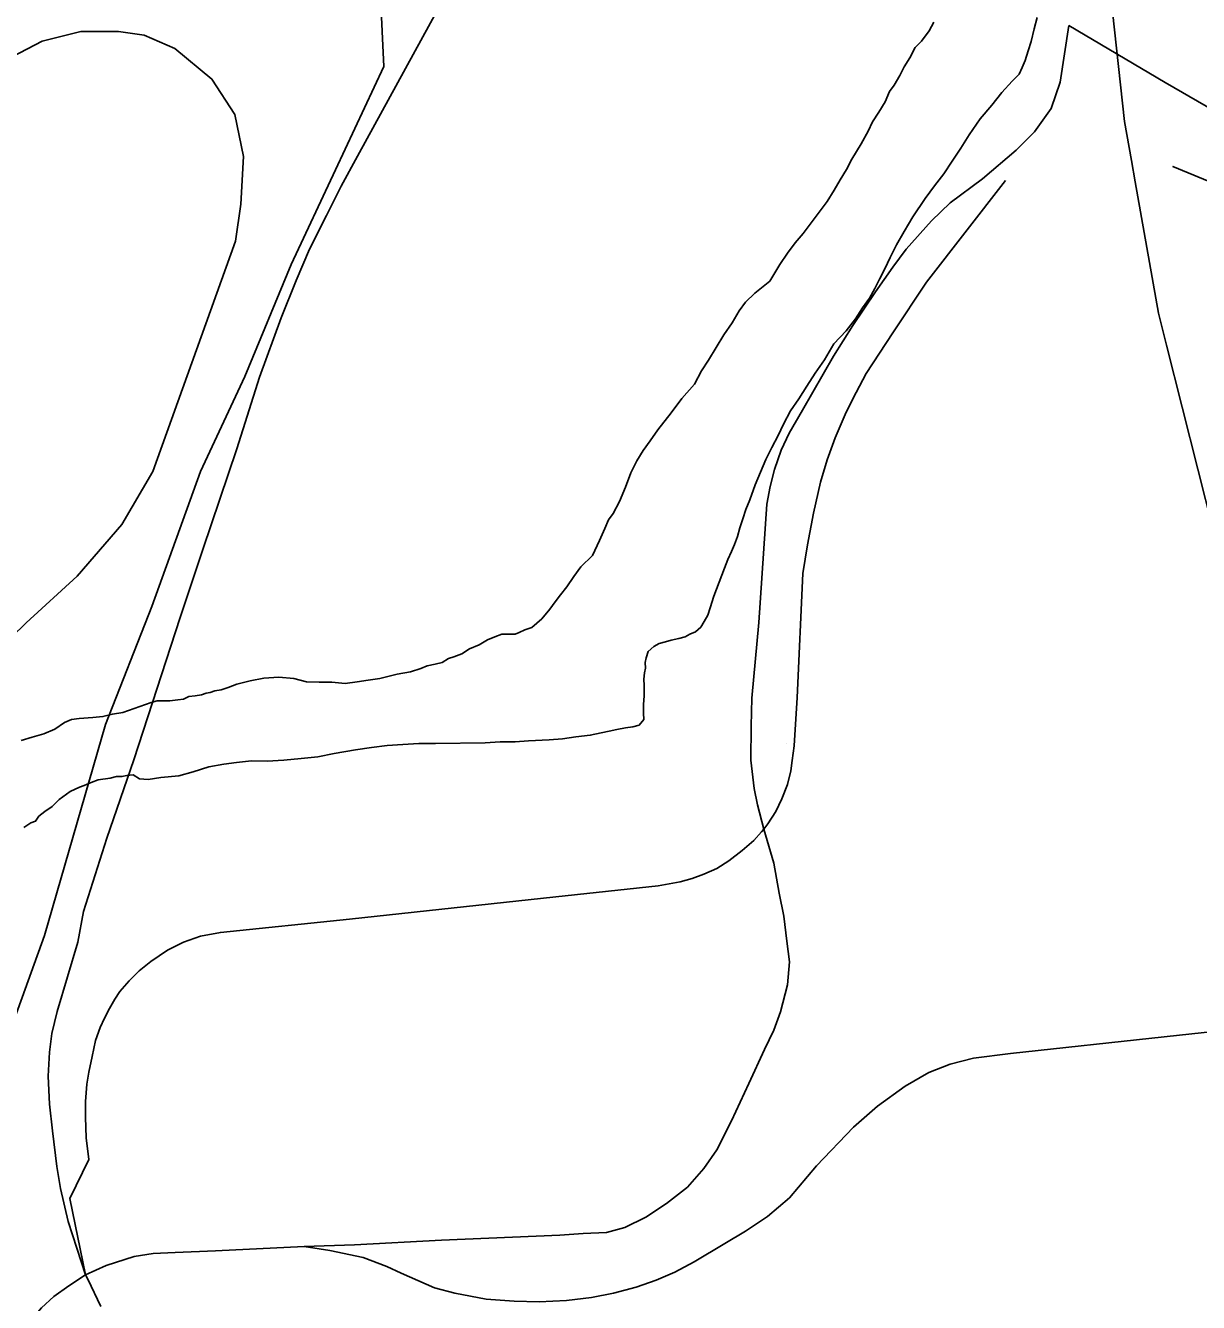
# Model space of a CAD drawing. Extents: x 2010165 to 2382125, y 1060529 to 1407316.
# Drawn here: x 2193902 to 2196877, y 1261818 to 1265056 of the extents above; entities that cross this region are included whole.
import ezdxf

# ---------------------------------------------------------------- set-up
doc = ezdxf.new("R2010")
doc.units = 0
for name, color, linetype in [('GM_X_City_Street', 7, 'Continuous'), ('GM_X_Major_River', 7, 'Continuous'), ('GM_X_Minor_River', 7, 'Continuous'), ('GM_X_Rail_Line', 7, 'Continuous')]:
    doc.layers.add(name, color=color, linetype=linetype)

msp = doc.modelspace()

# ---------------------------------------------------------------- linework, layer by layer
at = {"layer": 'GM_X_City_Street'}
for points in [[(2196716.4, 1264659.6), (2196706.9, 1264713.7), (2196689.3, 1264812.9), (2196623.9, 1265410.2), (2196602.4, 1266088.3), (2196594.6, 1266234.8)], [(2196795.9, 1264245.5), (2196783, 1264296.6), (2196775.3, 1264327.2), (2196716.4, 1264659.6)], [(2197558.7, 1262406.8), (2197535.4, 1262445), (2197209.1, 1263009.3), (2196955, 1263616.6), (2196795.9, 1264245.5)]]:
    msp.add_lwpolyline(points, dxfattribs=at)
at = {"layer": 'GM_X_Major_River'}
for points in [[(2195615, 1263530.9), (2195622.8, 1263545), (2195632.6, 1263561.2), (2195638.4, 1263579.3), (2195648, 1263609.6), (2195675.1, 1263680.1), (2195682.8, 1263702.3), (2195692.5, 1263722.4), (2195700.3, 1263740.6), (2195708, 1263760.8), (2195713.8, 1263782.9), (2195721.5, 1263805.1), (2195729.2, 1263829.2), (2195738.9, 1263853.4), (2195752.4, 1263891.7), (2195766, 1263924), (2195779.5, 1263956.2), (2195795.2, 1263986.5), (2195810.8, 1264016.8), (2195824.4, 1264045.1), (2195842, 1264079.4), (2195863.6, 1264109.8), (2195883.2, 1264142.1), (2195904.9, 1264174.5), (2195928.4, 1264208.9), (2195951.9, 1264249.3), (2195983.6, 1264281.8), (2196007.2, 1264312.1), (2196024.9, 1264340.4), (2196042.6, 1264364.7), (2196056.3, 1264389), (2196068, 1264413.2), (2196081.7, 1264439.4), (2196095.3, 1264467.7), (2196110.9, 1264500), (2196130.5, 1264534.3), (2196152, 1264570.7), (2196183.5, 1264617.2), (2196207.1, 1264649.6), (2196230.7, 1264680), (2196252.3, 1264712.4), (2196273.9, 1264744.8), (2196295.5, 1264779.1), (2196323, 1264819.6), (2196352.6, 1264854.1), (2196378.2, 1264886.5), (2196403.9, 1264914.9), (2196421.7, 1264933.1), (2196429.5, 1264949.3), (2196437.3, 1264967.4), (2196445, 1264991.6), (2196452.7, 1265015.8), (2196460.2, 1265048), (2196467.9, 1265076.2)], [(2196467.9, 1265076.2), (2196460.2, 1265048), (2196452.7, 1265015.8), (2196445, 1264991.6), (2196437.3, 1264967.4), (2196429.5, 1264949.3), (2196421.7, 1264933.1), (2196403.9, 1264914.9), (2196378.2, 1264886.5), (2196352.6, 1264854.1), (2196323, 1264819.6), (2196295.5, 1264779.1), (2196273.9, 1264744.8), (2196252.3, 1264712.4), (2196230.7, 1264680), (2196207.1, 1264649.6), (2196183.5, 1264617.2), (2196152, 1264570.7), (2196130.5, 1264534.3), (2196110.9, 1264500), (2196095.3, 1264467.7), (2196081.7, 1264439.4), (2196068, 1264413.2), (2196056.3, 1264389), (2196042.6, 1264364.7), (2196024.9, 1264340.4), (2196007.2, 1264312.1), (2195983.6, 1264281.8), (2195951.9, 1264249.3), (2195928.4, 1264208.9), (2195904.9, 1264174.5), (2195883.2, 1264142.1), (2195863.6, 1264109.8), (2195842, 1264079.4), (2195824.4, 1264045.1), (2195810.8, 1264016.8), (2195795.2, 1263986.5), (2195779.5, 1263956.2), (2195766, 1263924), (2195752.4, 1263891.7), (2195738.9, 1263853.4), (2195729.2, 1263829.2), (2195721.5, 1263805.1), (2195713.8, 1263782.9), (2195708, 1263760.8), (2195700.3, 1263740.6), (2195692.5, 1263722.4), (2195682.8, 1263702.3), (2195675.1, 1263680.1), (2195648, 1263609.6), (2195638.4, 1263579.3), (2195632.6, 1263561.2), (2195622.8, 1263545), (2195615, 1263530.9)], [(2196205.4, 1265065), (2196193.7, 1265042.8), (2196174, 1265016.4), (2196158.2, 1265000.2), (2196144.5, 1264973.9), (2196130.8, 1264951.7), (2196119, 1264929.5), (2196105.3, 1264905.2), (2196093.5, 1264889.1), (2196081.9, 1264862.8), (2196066.2, 1264836.6), (2196050.5, 1264812.3), (2196038.8, 1264788.1), (2196021.2, 1264755.8), (2195997.7, 1264717.3), (2195984, 1264691.1), (2195968.3, 1264664.8), (2195952.6, 1264638.5), (2195935, 1264610.2), (2195873.9, 1264529.2), (2195854.2, 1264504.9), (2195834.5, 1264478.6), (2195814.9, 1264450.3), (2195789.4, 1264407.8), (2195751.7, 1264377.3), (2195728, 1264354.9), (2195712.2, 1264332.7), (2195694.6, 1264302.3), (2195673, 1264272), (2195653.4, 1264239.7), (2195633.8, 1264207.3)], [(2195633.8, 1264207.3), (2195653.4, 1264239.7), (2195673, 1264272), (2195694.6, 1264302.3), (2195712.2, 1264332.7), (2195728, 1264354.9), (2195751.7, 1264377.3), (2195789.4, 1264407.8), (2195814.9, 1264450.3), (2195834.5, 1264478.6), (2195854.2, 1264504.9), (2195873.9, 1264529.2), (2195935, 1264610.2), (2195952.6, 1264638.5), (2195968.3, 1264664.8), (2195984, 1264691.1), (2195997.7, 1264717.3), (2196021.2, 1264755.8), (2196038.8, 1264788.1), (2196050.5, 1264812.3), (2196066.2, 1264836.6), (2196081.9, 1264862.8), (2196093.5, 1264889.1), (2196105.3, 1264905.2), (2196119, 1264929.5), (2196130.8, 1264951.7), (2196144.5, 1264973.9), (2196158.2, 1265000.2), (2196174, 1265016.4), (2196193.7, 1265042.8), (2196205.4, 1265065)], [(2195633.8, 1264207.3), (2195616.1, 1264181), (2195598.5, 1264146.7), (2195566.9, 1264110.2), (2195539.4, 1264073.8), (2195505.9, 1264031.2), (2195486.2, 1264002.9), (2195468.5, 1263978.6), (2195452.8, 1263952.3), (2195437.2, 1263922), (2195423.7, 1263885.7), (2195408.1, 1263849.4), (2195392.5, 1263819.1), (2195380.7, 1263803), (2195371, 1263780.8), (2195357.4, 1263750.5), (2195339.8, 1263712.2), (2195310.2, 1263683.7), (2195292.4, 1263659.4), (2195274.8, 1263633.1), (2195259, 1263612.9), (2195245.2, 1263594.7), (2195231.4, 1263576.4), (2195211.7, 1263552.1), (2195186, 1263529.7), (2195168, 1263523.5), (2195154.1, 1263517.3), (2195144.1, 1263513.2), (2195126.1, 1263513), (2195110, 1263512.8), (2195092.1, 1263506.5), (2195074.1, 1263498.3), (2195052.3, 1263486), (2195028.3, 1263475.7), (2195008.5, 1263463.4), (2194988.5, 1263455.1), (2194974.5, 1263450.9), (2194958.7, 1263440.7), (2194940.7, 1263436.5), (2194920.7, 1263432.2), (2194904.7, 1263426), (2194878.8, 1263417.7), (2194844.8, 1263411.2), (2194800.8, 1263400.7), (2194770.8, 1263396.3), (2194742.8, 1263392), (2194712.8, 1263387.6), (2194678.7, 1263391.2), (2194646.6, 1263390.8), (2194614.5, 1263392.4), (2194582.3, 1263400.1), (2194544.2, 1263403.6), (2194506.1, 1263401.1), (2194472.1, 1263394.7), (2194438.2, 1263386.3), (2194416.2, 1263378), (2194398.3, 1263371.8), (2194382.3, 1263369.6), (2194370.3, 1263365.4), (2194360.3, 1263363.3), (2194348.3, 1263359.1), (2194332.3, 1263356.9), (2194316.3, 1263354.7), (2194302.4, 1263348.5), (2194288.4, 1263346.3), (2194268.3, 1263344.1), (2194256.3, 1263343.9), (2194246.3, 1263343.8), (2194236.3, 1263343.7), (2194220.3, 1263339.5), (2194148.5, 1263314.6), (2194122.4, 1263310.2), (2194098.5, 1263303.9), (2194072.5, 1263301.6), (2194038.4, 1263299.2), (2194018.4, 1263296.9), (2194000.5, 1263288.7), (2193976.6, 1263272.4), (2193948.7, 1263260), (2193918.8, 1263251.6), (2193890.8, 1263243.2)], [(2193890.8, 1263243.2), (2193918.8, 1263251.6), (2193948.7, 1263260), (2193976.6, 1263272.4), (2194000.5, 1263288.7), (2194018.4, 1263296.9), (2194038.4, 1263299.2), (2194072.5, 1263301.6), (2194098.5, 1263303.9), (2194122.4, 1263310.2), (2194148.5, 1263314.6), (2194220.3, 1263339.5), (2194236.3, 1263343.7), (2194246.3, 1263343.8), (2194256.3, 1263343.9), (2194268.3, 1263344.1), (2194288.4, 1263346.3), (2194302.4, 1263348.5), (2194316.3, 1263354.7), (2194332.3, 1263356.9), (2194348.3, 1263359.1), (2194360.3, 1263363.3), (2194370.3, 1263365.4), (2194382.3, 1263369.6), (2194398.3, 1263371.8), (2194416.2, 1263378), (2194438.2, 1263386.3), (2194472.1, 1263394.7), (2194506.1, 1263401.1), (2194544.2, 1263403.6), (2194582.3, 1263400.1), (2194614.5, 1263392.4), (2194646.6, 1263390.8), (2194678.7, 1263391.2), (2194712.8, 1263387.6), (2194742.8, 1263392), (2194770.8, 1263396.3), (2194800.8, 1263400.7), (2194844.8, 1263411.2), (2194878.8, 1263417.7), (2194904.7, 1263426), (2194920.7, 1263432.2), (2194940.7, 1263436.5), (2194958.7, 1263440.7), (2194974.5, 1263450.9), (2194988.5, 1263455.1), (2195008.5, 1263463.4), (2195028.3, 1263475.7), (2195052.3, 1263486), (2195074.1, 1263498.3), (2195092.1, 1263506.5), (2195110, 1263512.8), (2195126.1, 1263513), (2195144.1, 1263513.2), (2195154.1, 1263517.3), (2195168, 1263523.5), (2195186, 1263529.7), (2195211.7, 1263552.1), (2195231.4, 1263576.4), (2195245.2, 1263594.7), (2195259, 1263612.9), (2195274.8, 1263633.1), (2195292.4, 1263659.4), (2195310.2, 1263683.7), (2195339.8, 1263712.2), (2195357.4, 1263750.5), (2195371, 1263780.8), (2195380.7, 1263803), (2195392.5, 1263819.1), (2195408.1, 1263849.4), (2195423.7, 1263885.7), (2195437.2, 1263922), (2195452.8, 1263952.3), (2195468.5, 1263978.6), (2195486.2, 1264002.9), (2195505.9, 1264031.2), (2195539.4, 1264073.8), (2195566.9, 1264110.2), (2195598.5, 1264146.7), (2195616.1, 1264181), (2195633.8, 1264207.3)], [(2193897.9, 1263022.6), (2193915.7, 1263034.8), (2193927.7, 1263039), (2193935.6, 1263051.1), (2193951.4, 1263063.4), (2193969.3, 1263075.6), (2193987.1, 1263093.9), (2194014.9, 1263114.3), (2194038.8, 1263124.6), (2194050.8, 1263128.8), (2194068.7, 1263137), (2194086.7, 1263143.3), (2194116.7, 1263147.6), (2194132.6, 1263151.8), (2194146.7, 1263152), (2194158.7, 1263154.2), (2194174.7, 1263156.4), (2194190.9, 1263146.5), (2194212.9, 1263144.8), (2194244.9, 1263149.2), (2194291, 1263153.8), (2194326.9, 1263164.2), (2194366.9, 1263176.7), (2194404.9, 1263183.2), (2194436.9, 1263187.6), (2194474.9, 1263192.1), (2194515, 1263190.6), (2194557.1, 1263193.1), (2194601.1, 1263197.6), (2194643.2, 1263202.1), (2194685.1, 1263210.7), (2194739.2, 1263219.3), (2194779.2, 1263225.8), (2194819.2, 1263230.3), (2194859.3, 1263232.8), (2194899.3, 1263235.3), (2194941.4, 1263235.8), (2195067.7, 1263237.4), (2195105.7, 1263239.8), (2195143.8, 1263240.3), (2195177.9, 1263242.7), (2195230, 1263245.3), (2195264, 1263247.8), (2195298, 1263252.2), (2195334.1, 1263256.6), (2195362, 1263263), (2195382, 1263267.2), (2195402, 1263271.5), (2195424, 1263275.8), (2195442, 1263278), (2195458, 1263282.2), (2195469.8, 1263296.4), (2195469.6, 1263312.4), (2195469.3, 1263334.5), (2195471, 1263356.6), (2195470.8, 1263372.6), (2195470.7, 1263382.7), (2195470.4, 1263398.7), (2195472.2, 1263414.8), (2195474.1, 1263426.9), (2195473.9, 1263440.9), (2195475.7, 1263453), (2195481.5, 1263469.1), (2195495.4, 1263481.3), (2195509.3, 1263489.5), (2195525.3, 1263493.7), (2195539.2, 1263497.9), (2195559.2, 1263502.1), (2195575.2, 1263506.3), (2195587.2, 1263512.5), (2195601.1, 1263518.7), (2195615, 1263530.9)], [(2195615, 1263530.9), (2195601.1, 1263518.7), (2195587.2, 1263512.5), (2195575.2, 1263506.3), (2195559.2, 1263502.1), (2195539.2, 1263497.9), (2195525.3, 1263493.7), (2195509.3, 1263489.5), (2195495.4, 1263481.3), (2195481.5, 1263469.1), (2195475.7, 1263453), (2195473.9, 1263440.9), (2195474.1, 1263426.9), (2195472.2, 1263414.8), (2195470.4, 1263398.7), (2195470.7, 1263382.7), (2195470.8, 1263372.6), (2195471, 1263356.6), (2195469.3, 1263334.5), (2195469.6, 1263312.4), (2195469.8, 1263296.4), (2195458, 1263282.2), (2195442, 1263278), (2195424, 1263275.8), (2195402, 1263271.5), (2195382, 1263267.2), (2195362, 1263263), (2195334.1, 1263256.6), (2195298, 1263252.2), (2195264, 1263247.8), (2195230, 1263245.3), (2195177.9, 1263242.7), (2195143.8, 1263240.3), (2195105.7, 1263239.8), (2195067.7, 1263237.4), (2194941.4, 1263235.8), (2194899.3, 1263235.3), (2194859.3, 1263232.8), (2194819.2, 1263230.3), (2194779.2, 1263225.8), (2194739.2, 1263219.3), (2194685.1, 1263210.7), (2194643.2, 1263202.1), (2194601.1, 1263197.6), (2194557.1, 1263193.1), (2194515, 1263190.6), (2194474.9, 1263192.1), (2194436.9, 1263187.6), (2194404.9, 1263183.2), (2194366.9, 1263176.7), (2194326.9, 1263164.2), (2194291, 1263153.8), (2194244.9, 1263149.2), (2194212.9, 1263144.8), (2194190.9, 1263146.5), (2194174.7, 1263156.4), (2194158.7, 1263154.2), (2194146.7, 1263152), (2194132.6, 1263151.8), (2194116.7, 1263147.6), (2194086.7, 1263143.3), (2194068.7, 1263137), (2194050.8, 1263128.8), (2194038.8, 1263124.6), (2194014.9, 1263114.3), (2193987.1, 1263093.9), (2193969.3, 1263075.6), (2193951.4, 1263063.4), (2193935.6, 1263051.1), (2193927.7, 1263039), (2193915.7, 1263034.8), (2193897.9, 1263022.6)]]:
    msp.add_lwpolyline(points, dxfattribs=at)
at = {"layer": 'GM_X_Minor_River'}
msp.add_lwpolyline([(2196811.8, 1264699.1), (2196928.8, 1264650.3), (2196811.8, 1264699.1), (2196928.8, 1264650.3)], dxfattribs=at)
at = {"layer": 'GM_X_Rail_Line'}
for points in [[(2195090.1, 1265356.7), (2194743.9, 1264724.6), (2194702.2, 1264648.7), (2194665.2, 1264574.8), (2194622.5, 1264489.4), (2194588.4, 1264409.8), (2194550.5, 1264315), (2194495.5, 1264164.2), (2194437.6, 1263983.1), (2194351.9, 1263727.7), (2194294.2, 1263555.2), (2194176.9, 1263194.1), (2194107.9, 1262995.6), (2194049.5, 1262809.8), (2194034.7, 1262732.1), (2193981.9, 1262556.5), (2193968.7, 1262500.1), (2193962.7, 1262452.9), (2193959.1, 1262392), (2193963.2, 1262321.4), (2193970.3, 1262253.3), (2193981.4, 1262163), (2193990.6, 1262107.6), (2194010.4, 1262023.9), (2194054.2, 1261888.3)], [(2192439.7, 1259581.3), (2192647.9, 1259960.6), (2193510.8, 1261786.9), (2193875.1, 1262540.3), (2193949.9, 1262748.9), (2194105, 1263283.7), (2194222.6, 1263583.3), (2194345.6, 1263925.6), (2194457.9, 1264166.3), (2194575.5, 1264449.8), (2194687.8, 1264690.4), (2194810.8, 1264952.5), (2194793, 1265327.7)], [(2196547.6, 1265056.1), (2196526.3, 1264912.4), (2196503.3, 1264845.6), (2196461.2, 1264787), (2196414.6, 1264739.9), (2196329.2, 1264667.6), (2196247, 1264606.3), (2196199.9, 1264560.8), (2196135.8, 1264489.1), (2196101.9, 1264443.1), (2196058.1, 1264380.6), (2196000.6, 1264295.7), (2195951.3, 1264218), (2195872.4, 1264081.1), (2195839, 1264022.5), (2195818.7, 1263979.7), (2195801.8, 1263930.4), (2195790.3, 1263887.2), (2195781.8, 1263842.8), (2195761.5, 1263542.1), (2195743.7, 1263351), (2195742.1, 1263279.3), (2195741.5, 1263193.8), (2195750.3, 1263121.5), (2195758.5, 1263080.5), (2195774.4, 1263018.9)], [(2196547.6, 1265056.1), (2196792, 1264911.7), (2197022.6, 1264779.3), (2197143.4, 1264713.5), (2197314.5, 1264617.1), (2197479.4, 1264523.4), (2197587.5, 1264463.9), (2197650.6, 1264427.9), (2197736.2, 1264367.5), (2197822.7, 1264302.6), (2197909.2, 1264228.8), (2198089.4, 1264077.4), (2198167.4, 1264011.4)], [(2193828.2, 1264956.1), (2193944.2, 1265016.3), (2194042.3, 1265040.8), (2194138.2, 1265040.7), (2194202.9, 1265031.8), (2194280.9, 1264998.3), (2194374.6, 1264920.2), (2194432.5, 1264830.9), (2194454.8, 1264723.8), (2194448.1, 1264603.3), (2194434.6, 1264509.6), (2194224.8, 1263925.1), (2194146.7, 1263791.2), (2194032.9, 1263659.6), (2193903.5, 1263541.4), (2193640.3, 1263284.9)], [(2196387.2, 1264663.2), (2196187.3, 1264405.8), (2196101.9, 1264277.1), (2196034, 1264173.6), (2196008.8, 1264126), (2195983, 1264075.6), (2195970.4, 1264046.5), (2195955.7, 1264010.9), (2195935.4, 1263955.1), (2195918.4, 1263898.7), (2195900.3, 1263819.8), (2195885, 1263739.3), (2195873.5, 1263667), (2195858.7, 1263352.6), (2195851.6, 1263230), (2195846.1, 1263192.2), (2195842.8, 1263166.4), (2195834.1, 1263131.9), (2195820.1, 1263095.3), (2195804.8, 1263063.1), (2195784.6, 1263031.6), (2195774.4, 1263018.9)], [(2195833.2, 1263236.4), (2195833.2, 1263236.4)], [(2195774.4, 1263018.9), (2195768.4, 1263011.4), (2195749.2, 1262989.9), (2195719.6, 1262964.6), (2195685.8, 1262938.6), (2195655.2, 1262919), (2195622.7, 1262904.1), (2195592.7, 1262893), (2195562.2, 1262884.6), (2195506.2, 1262874.8), (2195247.3, 1262846.8), (2194723.7, 1262790.5), (2194396.2, 1262756.5), (2194345.5, 1262747.4), (2194302.8, 1262731.6), (2194261.7, 1262711.3), (2194220.1, 1262682.9), (2194190.6, 1262659), (2194164.7, 1262634.1), (2194141.4, 1262607.2), (2194128.7, 1262587.4), (2194115, 1262564.1), (2194102.3, 1262539.2), (2194091.1, 1262515.3), (2194079.4, 1262482.3), (2194070.8, 1262442.2), (2194062.7, 1262402.1), (2194057.6, 1262371.6), (2194054, 1262328), (2194054.5, 1262287.9), (2194056.1, 1262236.1), (2194062.7, 1262181.3), (2194014.4, 1262081.7), (2194054.2, 1261888.3)], [(2195774.4, 1263018.9), (2195800.1, 1262932.6), (2195813.3, 1262855.9), (2195824.8, 1262797.9), (2195832.4, 1262734.9), (2195839.5, 1262682.3), (2195834.1, 1262623.7), (2195816.5, 1262555.2), (2195800.1, 1262508.7), (2195776.2, 1262459.9), (2195736.7, 1262373.5), (2195692.3, 1262278.6), (2195655.3, 1262205.8), (2195622, 1262157.7), (2195581.3, 1262110.8), (2195527.7, 1262069.1), (2195475.5, 1262034.7), (2195421.6, 1262008.3), (2195375.2, 1261995.7), (2195316.7, 1261993.4), (2195257.1, 1261989.4), (2194956.6, 1261976.2), (2194736.5, 1261964.8), (2194608.6, 1261960.2)], [(2194608.6, 1261960.2), (2194674, 1261949.8), (2194758.3, 1261932.1), (2194818.5, 1261909.7), (2194854.6, 1261892.5), (2194939.4, 1261855.8), (2194991, 1261842.1), (2195070.2, 1261827.2), (2195141.3, 1261821.4), (2195204.9, 1261820.3), (2195274.3, 1261823.7), (2195337.3, 1261830.6), (2195393.5, 1261842.1), (2195450.3, 1261857.5), (2195501.3, 1261874.7), (2195548.9, 1261895.4), (2195598.2, 1261921.8), (2195675.6, 1261967.6), (2195727.8, 1261999.2), (2195783.9, 1262036.4), (2195839.6, 1262084), (2195908.3, 1262164.8), (2196001.8, 1262262.9), (2196062.6, 1262316.2), (2196133.1, 1262367.2), (2196192.7, 1262401.6), (2196247.2, 1262422.3), (2196306.2, 1262437.7), (2196399.7, 1262449.8), (2196790.1, 1262491.6), (2197055.6, 1262520.3)], [(2194054.2, 1261888.3), (2194106.9, 1261911.8), (2194177.4, 1261934.8), (2194226, 1261942.3), (2194281.5, 1261944.9), (2194384.1, 1261949.2), (2194608.6, 1261960.2)], [(2194054.2, 1261888.3), (2194011.8, 1261860.6), (2193973.9, 1261833.3), (2193942.9, 1261804.5), (2193915.7, 1261772.4), (2193886.3, 1261730.2), (2193860.7, 1261692.3), (2193840.9, 1261643.2), (2193822.8, 1261580.7), (2193796.1, 1261531.6), (2193751.2, 1261466.4), (2193700, 1261414.1), (2193662.6, 1261363.9), (2193642.3, 1261323.3), (2193615.6, 1261250.7), (2193564.3, 1261126.8), (2193272.4, 1260578.2), (2193025.8, 1260224.6), (2192697, 1259830), (2192439.7, 1259581.3)], [(2194054.2, 1261888.3), (2194060.1, 1261877.3), (2194092.8, 1261808.6)]]:
    msp.add_lwpolyline(points, dxfattribs=at)

doc.saveas('drawing.dxf')
